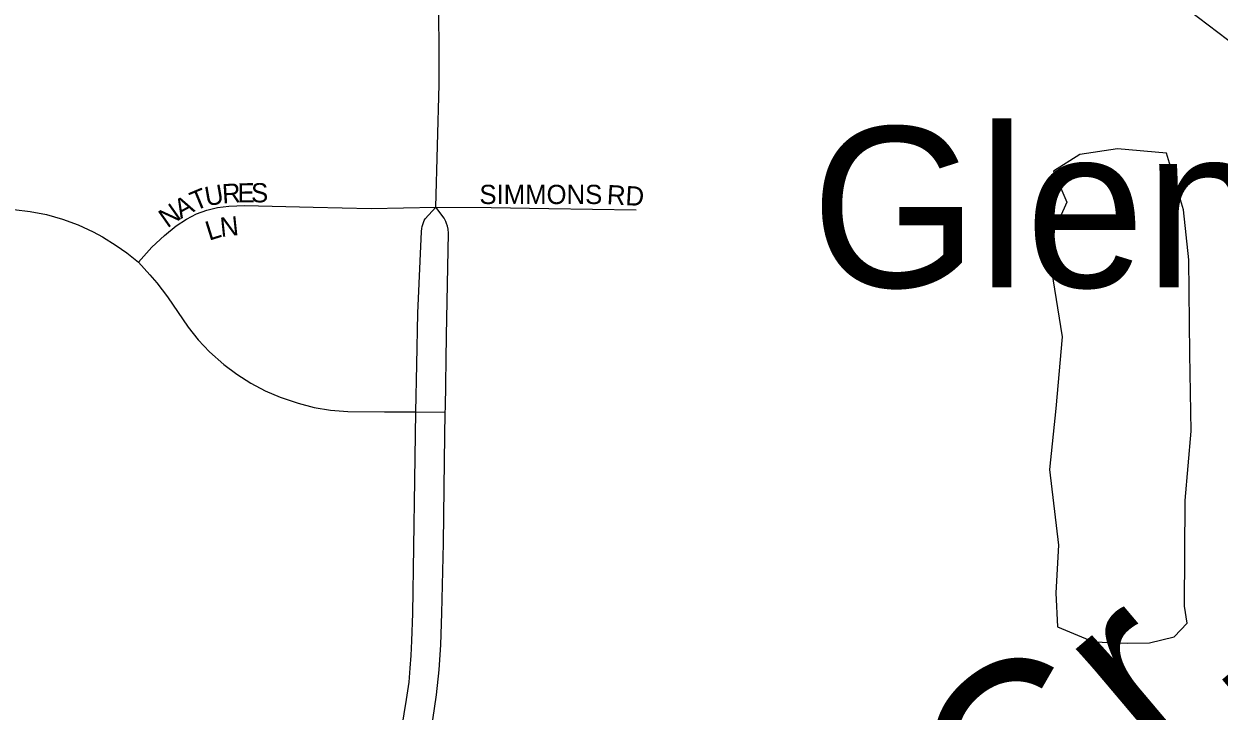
# Model space of a CAD drawing. Extents: x 1443599 to 1910620, y 1028088 to 1361369.
# Drawn here: x 1672006 to 1675114, y 1298571 to 1300357 of the extents above; entities that cross this region are included whole.
import ezdxf

# ---------------------------------------------------------------- set-up
doc = ezdxf.new("R2010")
doc.units = 0
for name, color, linetype in [('GM_X_City_Street', 7, 'Continuous'), ('GM_X_City_Street_Text', 7, 'Continuous'), ('GM_X_Interstate_Route', 7, 'Continuous'), ('GM_X_Minor_Lake', 7, 'Continuous'), ('GM_X_Minor_River_Text', 7, 'Continuous'), ('GM_X_Unincorporated_Text', 7, 'Continuous')]:
    doc.layers.add(name, color=color, linetype=linetype)

msp = doc.modelspace()

# ---------------------------------------------------------------- linework, layer by layer
at = {"layer": 'GM_X_City_Street'}
for points in [[(1673076.8, 1299880.7), (1673085.7, 1300199.3), (1673084.7, 1300476.4)], [(1672303.8, 1299738.2), (1672339.1, 1299776.8), (1672371.7, 1299807.5), (1672401.8, 1299832.2), (1672428.7, 1299850.1), (1672454.5, 1299863.4), (1672481.5, 1299873.5), (1672509.6, 1299880.3), (1672538.5, 1299883.9), (1672580.7, 1299884.9), (1672757.9, 1299880.5), (1672909, 1299877.5), (1673076.8, 1299880.7)], [(1671980, 1299874.5), (1672022.8, 1299869.8), (1672065.1, 1299861.6), (1672106.5, 1299849.8), (1672146.9, 1299834.9), (1672185.9, 1299816.7), (1672210.4, 1299804.2), (1672246.4, 1299781.7), (1672273.8, 1299762.2), (1672303.8, 1299738.2)], [(1673025.5, 1299348.7), (1673027.6, 1299472.2), (1673030.1, 1299605.5), (1673039.6, 1299818.1), (1673040.4, 1299825.4), (1673041.6, 1299831), (1673042.9, 1299836.3), (1673044.6, 1299840.8), (1673047, 1299846.4), (1673049.5, 1299850.5), (1673076.8, 1299880.7)], [(1673076.8, 1299880.7), (1673220.9, 1299879.7), (1673371, 1299877.6), (1673598.1, 1299873.8)], [(1673101.7, 1299347.9), (1673101.9, 1299358.8), (1673104.9, 1299547.2), (1673109.8, 1299813.6), (1673108.9, 1299823.7), (1673107.2, 1299831.9), (1673105.2, 1299838.3), (1673103.1, 1299844.1), (1673099.1, 1299852.2), (1673076.8, 1299880.7)], [(1672303.8, 1299738.2), (1672333.3, 1299705.1), (1672351.8, 1299684.7), (1672379.3, 1299647.9), (1672432.8, 1299569.2), (1672459.5, 1299535.9), (1672488.9, 1299505.1), (1672525.7, 1299472.3), (1672559.7, 1299446.5), (1672595.7, 1299423.7), (1672633.5, 1299403.9), (1672672.7, 1299387.1), (1672719.4, 1299371.4), (1672760.7, 1299360.7), (1672802.8, 1299353.7), (1672848.6, 1299350), (1672943.8, 1299349), (1672963.4, 1299348.9), (1673025.5, 1299348.7)], [(1672906.6, 1298213.3), (1672926.4, 1298271.1), (1672945.4, 1298334.1), (1672962, 1298397.8), (1672976.4, 1298462), (1672988.6, 1298526.6), (1673001, 1298601.8), (1673007.6, 1298646.1), (1673010.6, 1298682.7), (1673012.6, 1298715.8), (1673014.6, 1298753.9), (1673017.7, 1298825.2), (1673022.6, 1299171.1), (1673025.5, 1299348.7)], [(1672981.5, 1298190.7), (1672989.9, 1298214.8), (1673009.3, 1298277.3), (1673026.5, 1298340.4), (1673041.9, 1298404), (1673058.1, 1298484.2), (1673069.3, 1298548.7), (1673078.5, 1298613.5), (1673085.4, 1298678.6), (1673090, 1298743.8), (1673093, 1298825.6), (1673096.7, 1299007.9), (1673099.2, 1299221.5), (1673101.7, 1299347.9)], [(1673025.5, 1299348.7), (1673099.8, 1299347.9), (1673101.7, 1299347.9)]]:
    msp.add_lwpolyline(points, dxfattribs=at)
at = {"layer": 'GM_X_Interstate_Route'}
msp.add_lwpolyline([(1674932.5, 1300472.1), (1674959.6, 1300451.2), (1675035.2, 1300392.9), (1675160.8, 1300297.8), (1675363, 1300145.9), (1675521.8, 1300023.8), (1675755.2, 1299842.5), (1675912.1, 1299723.4), (1676090, 1299588.3), (1676184.8, 1299515.9), (1676316.9, 1299414.8), (1676456.9, 1299305.9), (1676675.3, 1299137.5), (1676784.2, 1299052.8), (1676890.5, 1298970.2), (1676963.2, 1298913.9), (1677094.5, 1298813.8)], dxfattribs=at)
at = {"layer": 'GM_X_Minor_Lake'}
msp.add_line((1675023.5, 1298844.2), (1675025.1, 1299118.7), dxfattribs=at)
msp.add_lwpolyline([(1675025.1, 1299118.7), (1675041.3, 1299298.9), (1675037.9, 1299499.4), (1675035.1, 1299743.9), (1675020.8, 1299874.4), (1674992.1, 1299969), (1674976.8, 1300021.3), (1674849.3, 1300032.9), (1674751.4, 1300018.1), (1674683, 1299974.8), (1674717.9, 1299894.2), (1674685, 1299820.5), (1674677.7, 1299716.4), (1674705.4, 1299543.6), (1674689, 1299357.4), (1674673, 1299199.3), (1674696.4, 1299002.6), (1674688.9, 1298878.4), (1674693.7, 1298790.2), (1674786.9, 1298750.9), (1674876.7, 1298747.8), (1674932.5, 1298749.1), (1674996.5, 1298764.3), (1675030.9, 1298800), (1675023.5, 1298844.2)], dxfattribs=at)

# ---------------------------------------------------------------- texts
at = {"layer": 'GM_X_City_Street_Text'}
for s, rotation, p in [('T', 22.5421, (1672451.2, 1299870.4)), ('U', 9.951, (1672480.9, 1299883.1)), ('R', 3.6703, (1672522.8, 1299890.5)), ('E', 0.6557, (1672561.7, 1299893)), ('S', 0, (1672596.7, 1299893.4)), ('SIMMONS', 0, (1673190.4, 1299889)), ('RD', 356.8215, (1673520.9, 1299889)), ('N', 35.1514, (1672379.2, 1299825.3)), ('A', 28.7552, (1672413.9, 1299849.8)), ('N', 6.0433, (1672518.5, 1299803.5)), ('L', 17.3377, (1672487.5, 1299793.5))]:
    msp.add_text(s, height=50, rotation=rotation, dxfattribs=at).set_placement(p)
at = {"layer": 'GM_X_Minor_River_Text'}
msp.add_text('Cr.', height=500.35, rotation=40.2065, dxfattribs=at).set_placement((1674585.7, 1298098.7))
at = {"layer": 'GM_X_Unincorporated_Text'}
msp.add_text('Glenwood', height=417, rotation=0, dxfattribs=at).set_placement((1674052.8, 1299672.5))

doc.saveas('drawing.dxf')
